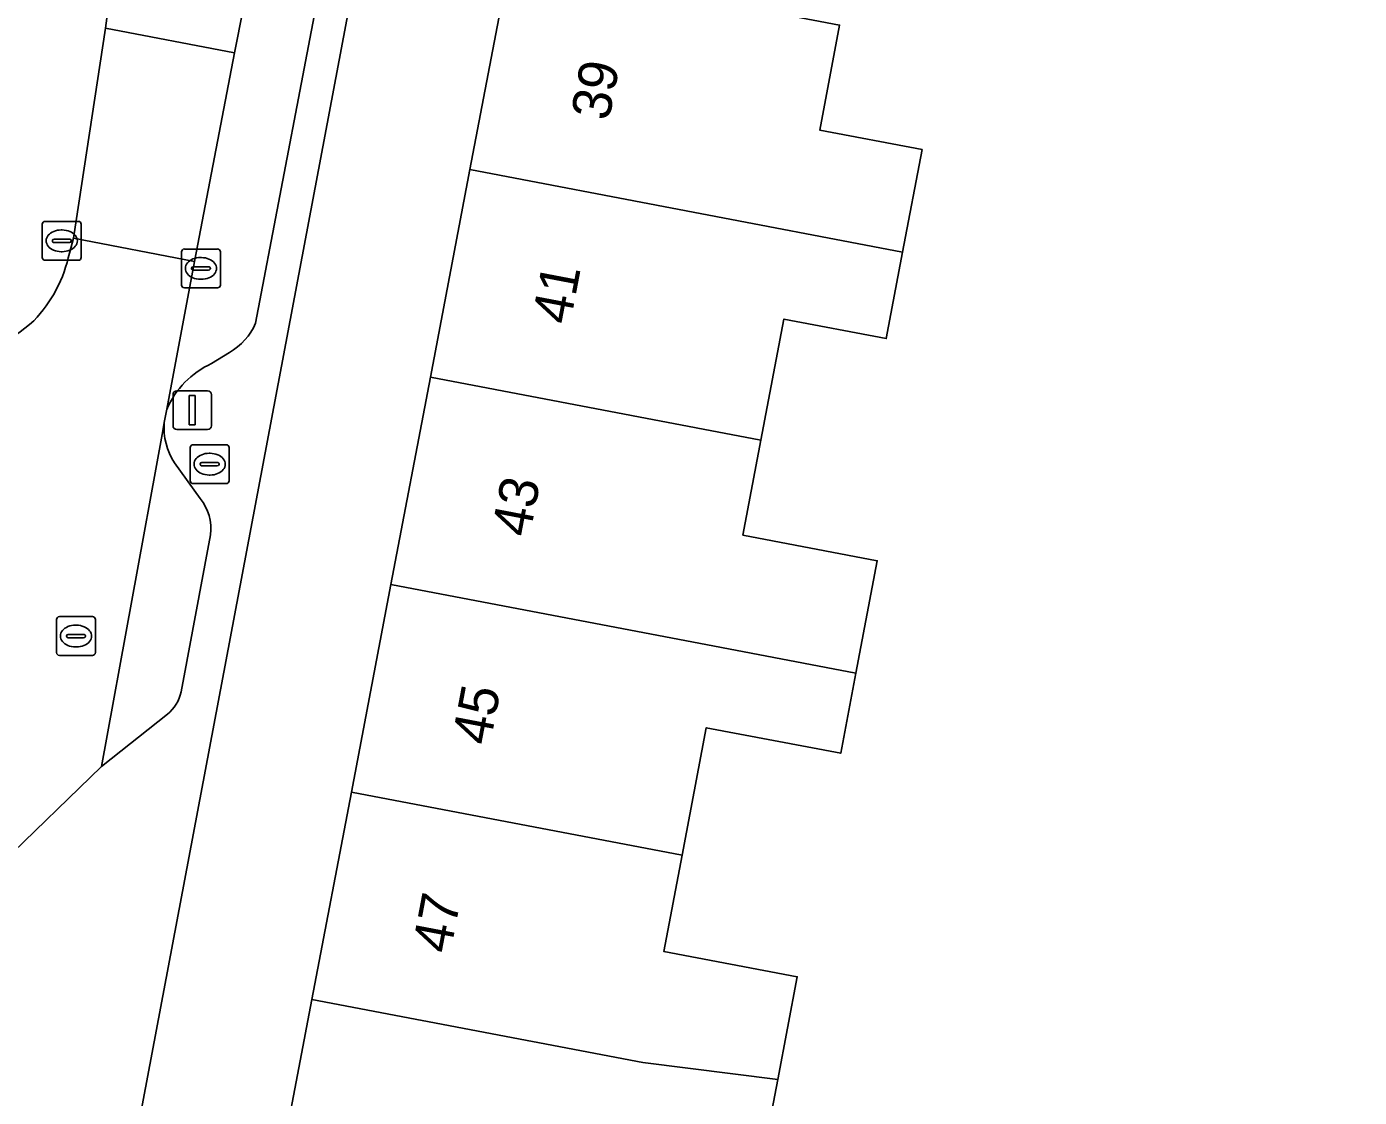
# Model space of a CAD drawing. Extents: x 163147 to 163550, y 380933 to 381639.
# Drawn here: x 163434.83 to 163469.13, y 381022.1 to 381049.65 of the extents above; entities that cross this region are included whole.
import ezdxf

# ---------------------------------------------------------------- set-up
doc = ezdxf.new("R2010")
doc.units = 0
for name, color, linetype in [('IMGEO_Brandkraan', 7, 'Continuous'), ('IMGEO_Erf', 7, 'Continuous'), ('IMGEO_Kolk', 7, 'Continuous'), ('IMGEO_Lichtmast', 7, 'Continuous'), ('IMGEO_Pand', 7, 'Continuous'), ('IMGEO_Pand_nummerreeks', 7, 'Continuous'), ('IMGEO_Parkeervlak_open', 7, 'Continuous'), ('IMGEO_Rijbaan_lokaal_open', 7, 'Continuous'), ('IMGEO_Rioolput', 7, 'Continuous'), ('IMGEO_Voetpad_open', 7, 'Continuous')]:
    doc.layers.add(name, color=color, linetype=linetype)

msp = doc.modelspace()

# ---------------------------------------------------------------- linework, layer by layer
at = {"layer": 'IMGEO_Brandkraan'}
for p, q in [((163439.04, 381037.963), (163439.04, 381038.815)), ((163439.115, 381038.889), (163439.967, 381038.889)), ((163439.528, 381038.669), (163439.553, 381038.669)), ((163440.041, 381038.815), (163440.041, 381037.963)), ((163439.299, 381038.383), (163439.299, 381038.395)), ((163439.737, 381038.346), (163439.339, 381038.346)), ((163439.342, 381038.432), (163439.74, 381038.432)), ((163439.783, 381038.395), (163439.783, 381038.383)), ((163439.551, 381038.109), (163439.526, 381038.109)), ((163439.967, 381037.889), (163439.115, 381037.889))]:
    msp.add_line(p, q, dxfattribs=at)
for points in [[(163439.04, 381037.963), (163439.04, 381038.815)], [(163439.115, 381038.889), (163439.967, 381038.889)], [(163440.041, 381038.815), (163440.041, 381037.963)], [(163439.967, 381037.889), (163439.115, 381037.889)]]:
    msp.add_lwpolyline(points, dxfattribs=at)
for centre, radius, start, end in [((163439.117, 381038.813), 0.0765, 91.552, 178.448), ((163439.117, 381038.813), 0.0765, 91.552, 178.448), ((163439.965, 381038.813), 0.0765, 1.552, 88.448), ((163439.965, 381038.813), 0.0765, 1.552, 88.448), ((163439.339, 381038.392), 0.0403, 85.8775, 175.7526), ((163439.336, 381038.382), 0.0366, 178.938, 274.7102), ((163439.74, 381038.389), 0.043, 264.8664, 352.4533), ((163439.744, 381038.394), 0.0386, 1.7309, 96.639), ((163439.117, 381037.965), 0.0765, 181.552, 268.448), ((163439.117, 381037.965), 0.0765, 181.552, 268.448), ((163439.965, 381037.965), 0.0765, 271.552, 358.448), ((163439.965, 381037.965), 0.0765, 271.552, 358.448)]:
    msp.add_arc(centre, radius, start, end, dxfattribs=at)
for centre, major_axis, ratio, start_param, end_param in [((163439.527, 381038.389), (-0.387, 0.002), 0.722429, 4.712389, 7.853982), ((163439.552, 381038.389), (-0.39, 0.002), 0.717154, 1.570796, 4.712389)]:
    msp.add_ellipse(centre, major_axis=major_axis, ratio=ratio, start_param=start_param, end_param=end_param, dxfattribs=at)
at = {"layer": 'IMGEO_Erf'}
for points in [[(163483.598, 381029.915), (163480.692, 381029.535), (163480.098, 381033.907), (163480.077, 381034.063), (163480.069, 381034.123), (163479.505, 381038.277), (163482.44, 381038.66), (163482.092, 381041.287), (163479.148, 381040.904), (163478.557, 381045.262), (163477.966, 381049.612), (163480.938, 381050), (163480.591, 381052.617), (163477.611, 381052.228), (163477.017, 381056.601), (163476.995, 381056.76), (163476.986, 381056.826), (163476.539, 381060.118), (163479.544, 381060.526), (163479.238, 381062.834), (163475.944, 381087.585), (163462.994, 381085.891), (163449.567, 381084.29), (163437.58, 381020.705)], [(163441.133, 381019.158), (163442.172, 381024.615), (163443.189, 381029.953), (163444.206, 381035.291), (163445.223, 381040.63), (163446.239, 381045.968), (163447.256, 381051.307), (163448.273, 381056.645), (163449.29, 381061.984), (163450.306, 381067.322), (163451.323, 381072.66), (163452.34, 381077.999), (163453.379, 381083.454), (163461.861, 381081.838), (163461.562, 381080.269), (163461.308, 381078.937), (163465.15, 381078.205), (163476.21, 381076.097)], [(163455.754, 381049.688), (163455.241, 381046.984), (163457.875, 381046.482), (163457.375, 381043.848), (163456.952, 381041.622), (163454.318, 381042.124), (163453.727, 381039.01), (163453.263, 381036.562), (163456.721, 381035.904), (163456.172, 381033.013), (163455.781, 381030.95), (163452.322, 381031.608), (163451.7, 381028.332), (163451.229, 381025.853), (163454.663, 381025.199), (163454.161, 381022.555), (163453.744, 381020.362)]]:
    msp.add_lwpolyline(points, dxfattribs=at)
at = {"layer": 'IMGEO_Kolk'}
for p, q in [((163435.233, 381043.71), (163435.233, 381044.562)), ((163435.308, 381044.636), (163436.16, 381044.636)), ((163436.234, 381044.562), (163436.234, 381043.71)), ((163435.492, 381044.13), (163435.492, 381044.142)), ((163435.535, 381044.179), (163435.933, 381044.179)), ((163435.721, 381044.416), (163435.746, 381044.416)), ((163435.976, 381044.142), (163435.976, 381044.13)), ((163435.93, 381044.093), (163435.532, 381044.093)), ((163435.744, 381043.856), (163435.719, 381043.856)), ((163438.815, 381042.999), (163438.815, 381043.851)), ((163438.89, 381043.925), (163439.742, 381043.925)), ((163439.816, 381043.851), (163439.816, 381042.999)), ((163436.16, 381043.636), (163435.308, 381043.636)), ((163439.117, 381043.468), (163439.515, 381043.468)), ((163439.303, 381043.705), (163439.328, 381043.705)), ((163439.074, 381043.419), (163439.074, 381043.431)), ((163439.512, 381043.382), (163439.114, 381043.382)), ((163439.326, 381043.145), (163439.301, 381043.145)), ((163439.558, 381043.431), (163439.558, 381043.419)), ((163439.742, 381042.925), (163438.89, 381042.925))]:
    msp.add_line(p, q, dxfattribs=at)
for points in [[(163435.233, 381043.71), (163435.233, 381044.562)], [(163435.308, 381044.636), (163436.16, 381044.636)], [(163436.234, 381044.562), (163436.234, 381043.71)], [(163438.815, 381042.999), (163438.815, 381043.851)], [(163438.89, 381043.925), (163439.742, 381043.925)], [(163439.816, 381043.851), (163439.816, 381042.999)], [(163436.16, 381043.636), (163435.308, 381043.636)], [(163439.742, 381042.925), (163438.89, 381042.925)]]:
    msp.add_lwpolyline(points, dxfattribs=at)
for centre, radius, start, end in [((163435.31, 381044.56), 0.0765, 91.552, 178.448), ((163435.31, 381044.56), 0.0765, 91.552, 178.448), ((163436.158, 381044.56), 0.0765, 1.552, 88.448), ((163436.158, 381044.56), 0.0765, 1.552, 88.448), ((163435.532, 381044.139), 0.0403, 85.8775, 175.7526), ((163435.937, 381044.141), 0.0386, 1.7309, 96.639), ((163435.529, 381044.129), 0.0366, 178.938, 274.7102), ((163435.933, 381044.136), 0.043, 264.8664, 352.4533), ((163438.892, 381043.849), 0.0765, 91.552, 178.448), ((163438.892, 381043.849), 0.0765, 91.552, 178.448), ((163439.74, 381043.849), 0.0765, 1.552, 88.448), ((163439.74, 381043.849), 0.0765, 1.552, 88.448), ((163435.31, 381043.712), 0.0765, 181.552, 268.448), ((163435.31, 381043.712), 0.0765, 181.552, 268.448), ((163436.158, 381043.712), 0.0765, 271.552, 358.448), ((163436.158, 381043.712), 0.0765, 271.552, 358.448), ((163439.114, 381043.428), 0.0403, 85.8775, 175.7526), ((163439.519, 381043.43), 0.0386, 1.7309, 96.639), ((163439.111, 381043.418), 0.0366, 178.938, 274.7102), ((163439.515, 381043.425), 0.043, 264.8664, 352.4533), ((163438.892, 381043.001), 0.0765, 181.552, 268.448), ((163438.892, 381043.001), 0.0765, 181.552, 268.448), ((163439.74, 381043.001), 0.0765, 271.552, 358.448), ((163439.74, 381043.001), 0.0765, 271.552, 358.448)]:
    msp.add_arc(centre, radius, start, end, dxfattribs=at)
for centre, major_axis, ratio, start_param, end_param in [((163435.72, 381044.136), (-0.387, 0.002), 0.722429, 4.712389, 7.853982), ((163435.745, 381044.136), (-0.39, 0.002), 0.717154, 1.570796, 4.712389), ((163439.302, 381043.425), (-0.387, 0.002), 0.722429, 4.712389, 7.853982), ((163439.327, 381043.425), (-0.39, 0.002), 0.717154, 1.570796, 4.712389)]:
    msp.add_ellipse(centre, major_axis=major_axis, ratio=ratio, start_param=start_param, end_param=end_param, dxfattribs=at)
at = {"layer": 'IMGEO_Lichtmast'}
for p, q in [((163438.597, 381039.379), (163438.597, 381040.179)), ((163438.597, 381040.179), (163438.597, 381039.379)), ((163438.697, 381040.279), (163439.487, 381040.279)), ((163439.487, 381040.279), (163438.697, 381040.279)), ((163439.587, 381040.179), (163439.587, 381039.379)), ((163439.587, 381039.379), (163439.587, 381040.179)), ((163439.487, 381039.279), (163438.697, 381039.279)), ((163438.697, 381039.279), (163439.487, 381039.279))]:
    msp.add_line(p, q, dxfattribs=at)
msp.add_lwpolyline([(163439.017, 381040.154), (163439.167, 381040.154), (163439.167, 381039.404), (163439.017, 381039.404), (163439.017, 381040.154)], dxfattribs=at)
for centre, start, end in [((163438.697, 381040.179), 90, 180), ((163438.697, 381040.179), 90, 180), ((163439.487, 381040.179), 0, 90), ((163439.487, 381040.179), 360, 90), ((163438.697, 381039.379), 180, 270), ((163438.697, 381039.379), 180, 270), ((163439.487, 381039.379), 270, 0), ((163439.487, 381039.379), 270, 0)]:
    msp.add_arc(centre, 0.1, start, end, dxfattribs=at)
at = {"layer": 'IMGEO_Pand'}
for points in [[(163457.375, 381043.848), (163457.875, 381046.482), (163455.241, 381046.984), (163455.754, 381049.688), (163447.256, 381051.307), (163446.239, 381045.968)], [(163453.727, 381039.01), (163454.318, 381042.124), (163456.952, 381041.622), (163457.375, 381043.848), (163446.239, 381045.968), (163445.223, 381040.63)], [(163453.727, 381039.01), (163445.223, 381040.63), (163444.206, 381035.291), (163452.715, 381033.671), (163456.172, 381033.013), (163456.721, 381035.904), (163453.263, 381036.562)], [(163451.7, 381028.332), (163452.322, 381031.608), (163455.781, 381030.95), (163456.172, 381033.013), (163452.715, 381033.671), (163444.206, 381035.291), (163443.189, 381029.953)], [(163451.7, 381028.332), (163443.189, 381029.953), (163442.172, 381024.615), (163450.688, 381022.994), (163454.161, 381022.555), (163454.663, 381025.199), (163451.229, 381025.853)], [(163454.161, 381022.555), (163450.688, 381022.994), (163442.172, 381024.615), (163441.133, 381019.158), (163442.912, 381018.819), (163449.647, 381017.536), (163450.31, 381021.016), (163453.744, 381020.362)]]:
    msp.add_lwpolyline(points, close=True, dxfattribs=at)
at = {"layer": 'IMGEO_Parkeervlak_open'}
for points in [[(163443.2, 381064.2), (163440.181, 381048.97), (163439.15, 381043.603), (163438.435, 381039.8)], [(163440.721, 381042.016), (163444.479, 381061.688)], [(163439.588, 381040.979), (163440.049, 381041.264)], [(163438.371, 381039.461), (163438.315, 381039.154), (163436.759, 381030.613), (163438.452, 381031.953)], [(163439.3, 381037.503), (163438.638, 381038.421)], [(163438.806, 381032.529), (163439.558, 381036.571)]]:
    msp.add_lwpolyline(points, dxfattribs=at)
for centre, radius, start, end in [((163439.268, 381042.638), 1.58, 299.6042, 336.8268), ((163440.563, 381038.872), 2.321, 114.8326, 156.445), ((163440.033, 381039.333), 1.667, 175.6136, 213.1836), ((163438.373, 381036.745), 1.198, 351.668, 39.2787), ((163437.808, 381032.745), 1.021, 309.088, 347.7637)]:
    msp.add_arc(centre, radius, start, end, dxfattribs=at)
at = {"layer": 'IMGEO_Rijbaan_lokaal_open'}
for points in [[(163443.2, 381064.2), (163443.339, 381064.903), (163446.92, 381083.778), (163443.502, 381084.425), (163443.442, 381084.114), (163437.946, 381055.613), (163437.866, 381055.199), (163437.844, 381055.031), (163437.812, 381054.917), (163437.109, 381051.269), (163437.002, 381050.712), (163436.856, 381049.605), (163440.181, 381048.97)], [(163440.181, 381048.97), (163436.856, 381049.605), (163436.035, 381044.203), (163439.15, 381043.603)]]:
    msp.add_lwpolyline(points, close=True, dxfattribs=at)
msp.add_lwpolyline([(163425.737, 381020.394), (163426.096, 381020.718), (163431.477, 381025.583), (163434.189, 381028.125), (163436.759, 381030.613), (163438.315, 381039.154), (163438.371, 381039.461), (163438.435, 381039.8), (163439.15, 381043.603), (163436.035, 381044.203), (163435.931, 381043.816)], dxfattribs=at)
for centre, radius, start, end in [((163432.403, 381044.564), 3.606, 316.4323, 348.0371), ((163431.856, 381045.641), 4.762, 282.7183, 311.5777)]:
    msp.add_arc(centre, radius, start, end, dxfattribs=at)
at = {"layer": 'IMGEO_Rioolput'}
for p, q in [((163435.599, 381033.54), (163435.599, 381034.392)), ((163435.674, 381034.466), (163436.526, 381034.466)), ((163436.087, 381034.246), (163436.112, 381034.246)), ((163436.6, 381034.392), (163436.6, 381033.54)), ((163435.858, 381033.96), (163435.858, 381033.972)), ((163436.296, 381033.923), (163435.898, 381033.923)), ((163435.901, 381034.009), (163436.299, 381034.009)), ((163436.342, 381033.972), (163436.342, 381033.96)), ((163436.11, 381033.686), (163436.085, 381033.686)), ((163436.526, 381033.466), (163435.674, 381033.466))]:
    msp.add_line(p, q, dxfattribs=at)
for points in [[(163435.599, 381033.54), (163435.599, 381034.392)], [(163435.674, 381034.466), (163436.526, 381034.466)], [(163436.6, 381034.392), (163436.6, 381033.54)], [(163436.526, 381033.466), (163435.674, 381033.466)]]:
    msp.add_lwpolyline(points, dxfattribs=at)
for centre, radius, start, end in [((163435.676, 381034.39), 0.0765, 91.552, 178.448), ((163435.676, 381034.39), 0.0765, 91.552, 178.448), ((163436.524, 381034.39), 0.0765, 1.552, 88.448), ((163436.524, 381034.39), 0.0765, 1.552, 88.448), ((163435.898, 381033.969), 0.0403, 85.8775, 175.7526), ((163435.895, 381033.959), 0.0366, 178.938, 274.7102), ((163436.299, 381033.966), 0.043, 264.8664, 352.4533), ((163436.303, 381033.971), 0.0386, 1.7309, 96.639), ((163435.676, 381033.542), 0.0765, 181.552, 268.448), ((163435.676, 381033.542), 0.0765, 181.552, 268.448), ((163436.524, 381033.542), 0.0765, 271.552, 358.448), ((163436.524, 381033.542), 0.0765, 271.552, 358.448)]:
    msp.add_arc(centre, radius, start, end, dxfattribs=at)
for centre, major_axis, ratio, start_param, end_param in [((163436.086, 381033.966), (-0.387, 0.002), 0.722429, 4.712389, 7.853982), ((163436.111, 381033.966), (-0.39, 0.002), 0.717154, 1.570796, 4.712389)]:
    msp.add_ellipse(centre, major_axis=major_axis, ratio=ratio, start_param=start_param, end_param=end_param, dxfattribs=at)
at = {"layer": 'IMGEO_Voetpad_open'}
for points in [[(163412.29, 381000), (163430.255, 381016.703), (163432.143, 381018.005), (163434.736, 381020.337), (163437.58, 381020.705), (163449.567, 381084.29), (163449.459, 381088.154)], [(163444.479, 381061.688), (163440.721, 381042.016)], [(163436.856, 381049.605), (163437.002, 381050.712), (163437.109, 381051.269), (163436.637, 381051.353), (163437.35, 381055), (163437.812, 381054.917), (163437.844, 381055.031), (163437.866, 381055.199), (163437.946, 381055.613)], [(163435.931, 381043.816), (163436.035, 381044.203), (163436.856, 381049.605)], [(163440.049, 381041.264), (163439.588, 381040.979)], [(163438.435, 381039.8), (163438.371, 381039.461)], [(163438.638, 381038.421), (163439.3, 381037.503)], [(163439.558, 381036.571), (163438.806, 381032.529)], [(163438.452, 381031.953), (163436.759, 381030.613), (163434.189, 381028.125), (163431.477, 381025.583), (163426.096, 381020.718), (163425.737, 381020.394)]]:
    msp.add_lwpolyline(points, dxfattribs=at)
for centre, radius, start, end in [((163432.403, 381044.564), 3.606, 316.4323, 348.0371), ((163431.856, 381045.641), 4.762, 282.7183, 311.5777), ((163439.268, 381042.638), 1.58, 299.6042, 336.8268), ((163440.563, 381038.872), 2.321, 114.8326, 156.445), ((163440.033, 381039.333), 1.667, 175.6136, 213.1836), ((163438.373, 381036.745), 1.198, 351.668, 39.2787), ((163437.808, 381032.745), 1.021, 309.088, 347.7637)]:
    msp.add_arc(centre, radius, start, end, dxfattribs=at)

# ---------------------------------------------------------------- texts
at = {"layer": 'IMGEO_Pand_nummerreeks'}
for s, p in [('39', (163449.814, 381047.201)), ('41', (163448.814, 381041.954)), ('43', (163447.773, 381036.485)), ('45', (163446.752, 381031.127)), ('47', (163445.732, 381025.769))]:
    msp.add_text(s, height=1, rotation=79.2164, dxfattribs=at).set_placement(p)

doc.saveas('drawing.dxf')
